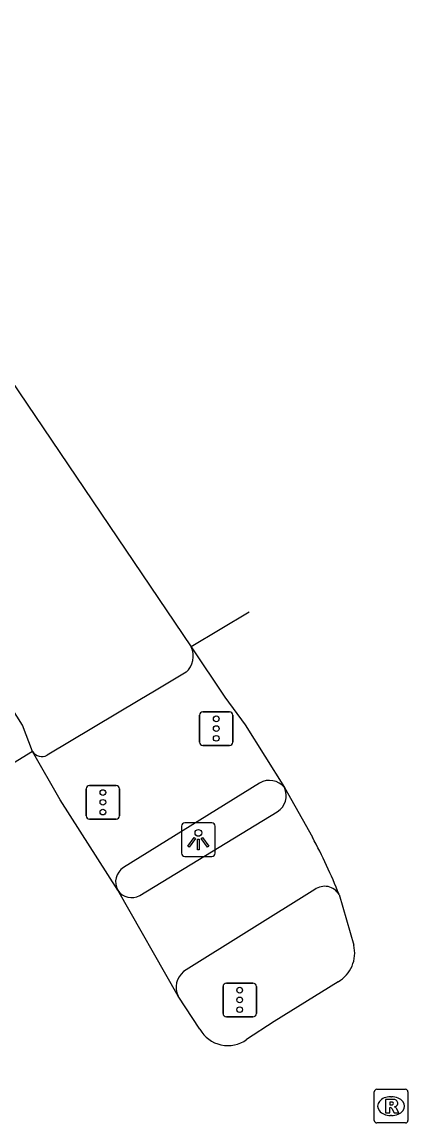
# Model space of a CAD drawing. Extents: x 157321 to 158827, y 386650 to 388532.
# Drawn here: x 158444.74 to 158456.21, y 387829.06 to 387861.78 of the extents above; entities that cross this region are included whole.
import ezdxf

# ---------------------------------------------------------------- set-up
doc = ezdxf.new("R2010")
doc.units = 0
for name, color, linetype in [('IMGEO_Fietspad_open', 7, 'Continuous'), ('IMGEO_Lichtpunt', 7, 'Continuous'), ('IMGEO_Rijbaan_regionaal_gesloten', 7, 'Continuous'), ('IMGEO_Rioolput', 7, 'Continuous'), ('IMGEO_Verkeersregelinstallatiepaal', 7, 'Continuous'), ('IMGEO_Voetpad_open', 7, 'Continuous')]:
    doc.layers.add(name, color=color, linetype=linetype)

msp = doc.modelspace()

# ---------------------------------------------------------------- linework, layer by layer
at = {"layer": 'IMGEO_Fietspad_open'}
for points in [[(158448.244, 387835.819), (158452.329, 387838.307)], [(158453.444, 387835.995), (158449.545, 387833.557)]]:
    msp.add_lwpolyline(points, dxfattribs=at)
for centre, radius, start, end in [((158452.029, 387838.786), 0.565, 302.0654, 25.0346), ((158448.002, 387836.265), 0.507, 214.9556, 298.5342), ((158453.738, 387835.602), 0.491, 29.9366, 126.832), ((158449.925, 387833.089), 0.603, 129.1083, 205.9005)]:
    msp.add_arc(centre, radius, start, end, dxfattribs=at)
at = {"layer": 'IMGEO_Lichtpunt'}
for p, q in [((158450.386, 387837.976), (158449.578, 387837.976)), ((158450.386, 387837.976), (158449.578, 387837.976)), ((158449.484, 387837.881), (158449.484, 387837.074)), ((158449.484, 387837.881), (158449.484, 387837.074)), ((158450.48, 387837.074), (158450.48, 387837.881)), ((158450.48, 387837.074), (158450.48, 387837.881)), ((158449.578, 387836.98), (158450.386, 387836.98)), ((158449.578, 387836.98), (158450.386, 387836.98))]:
    msp.add_line(p, q, dxfattribs=at)
for points in [[(158449.858, 387837.545), (158449.897, 387837.517), (158449.709, 387837.255), (158449.671, 387837.282), (158449.858, 387837.545)], [(158449.96, 387837.497), (158450.007, 387837.497), (158450.007, 387837.175), (158449.96, 387837.175), (158449.96, 387837.497)], [(158450.07, 387837.517), (158450.108, 387837.544), (158450.295, 387837.282), (158450.256, 387837.254), (158450.07, 387837.517)]]:
    msp.add_lwpolyline(points, dxfattribs=at)
msp.add_circle((158449.983, 387837.679), 0.0994, dxfattribs=at)
for centre, start, end in [((158449.578, 387837.881), 90, 180), ((158449.578, 387837.881), 90, 180), ((158450.386, 387837.881), 0, 90), ((158450.386, 387837.881), 0, 90), ((158449.578, 387837.074), 180, 270), ((158449.578, 387837.074), 180, 270), ((158450.386, 387837.074), 270, 0), ((158450.386, 387837.074), 270, 360)]:
    msp.add_arc(centre, 0.0946, start, end, dxfattribs=at)
at = {"layer": 'IMGEO_Rijbaan_regionaal_gesloten'}
for points in [[(158445.057, 387840.101), (158444.757, 387840.877), (158431.582, 387861.779)], [(158441.704, 387855.129), (158449.766, 387843.206)], [(158451.495, 387844.239), (158449.766, 387843.206)], [(158449.766, 387843.206), (158450.773, 387841.717), (158451.37, 387840.891), (158452.541, 387839.025)], [(158445.057, 387840.101), (158441.652, 387838.008)], [(158447.586, 387835.974), (158445.875, 387838.661), (158445.057, 387840.101)], [(158452.541, 387839.025), (158453.372, 387837.552)], [(158449.383, 387832.826), (158447.586, 387835.974)], [(158454.164, 387835.847), (158454.599, 387834.343)], [(158454.138, 387833.254), (158452.239, 387832.076), (158451.418, 387831.538)], [(158450.029, 387831.843), (158449.383, 387832.826)]]:
    msp.add_lwpolyline(points, dxfattribs=at)
for centre, radius, start, end in [((158439.912, 387830.263), 15.307, 21.395, 28.4362), ((158453.645, 387834.105), 0.983, 300.072, 14.0397), ((158450.861, 387832.316), 0.957, 209.6333, 305.5975)]:
    msp.add_arc(centre, radius, start, end, dxfattribs=at)
at = {"layer": 'IMGEO_Rioolput'}
for p, q in [((158455.21, 387829.133), (158455.21, 387829.985)), ((158455.285, 387830.059), (158456.137, 387830.059)), ((158455.698, 387829.839), (158455.723, 387829.839)), ((158456.211, 387829.985), (158456.211, 387829.133)), ((158455.721, 387829.279), (158455.696, 387829.279)), ((158456.137, 387829.059), (158455.285, 387829.059))]:
    msp.add_line(p, q, dxfattribs=at)
for points in [[(158455.21, 387829.133), (158455.21, 387829.985)], [(158455.285, 387830.059), (158456.137, 387830.059)], [(158455.799, 387829.757), (158455.547, 387829.759), (158455.547, 387829.359)], [(158456.211, 387829.985), (158456.211, 387829.133)], [(158455.547, 387829.359), (158455.671, 387829.359), (158455.671, 387829.521), (158455.682, 387829.521)], [(158455.725, 387829.678), (158455.671, 387829.678), (158455.671, 387829.597)], [(158455.671, 387829.597), (158455.723, 387829.597)], [(158455.729, 387829.492), (158455.8, 387829.359), (158455.94, 387829.359), (158455.875, 387829.485)], [(158456.137, 387829.059), (158455.285, 387829.059)]]:
    msp.add_lwpolyline(points, dxfattribs=at)
for centre, radius, start, end in [((158455.287, 387829.983), 0.0765, 91.552, 178.448), ((158455.287, 387829.983), 0.0765, 91.552, 178.448), ((158456.135, 387829.983), 0.0765, 1.552, 88.448), ((158456.135, 387829.983), 0.0765, 1.552, 88.448), ((158455.681, 387829.468), 0.0533, 26.0293, 88.6989), ((158455.707, 387829.786), 0.19, 274.7715, 282.9687), ((158455.731, 387829.582), 0.0964, 77.0061, 93.1865), ((158455.745, 387829.639), 0.0378, 276.6634, 79.6772), ((158455.798, 387829.647), 0.109, 350.3612, 89.416), ((158455.796, 387829.647), 0.112, 277.5842, 350.9817), ((158455.78, 387829.432), 0.108, 29.5134, 73.7905), ((158455.287, 387829.135), 0.0765, 181.552, 268.448), ((158455.287, 387829.135), 0.0765, 181.552, 268.448), ((158456.135, 387829.135), 0.0765, 271.552, 358.448), ((158456.135, 387829.135), 0.0765, 271.552, 358.448)]:
    msp.add_arc(centre, radius, start, end, dxfattribs=at)
for centre, major_axis, ratio, start_param, end_param in [((158455.697, 387829.559), (-0.387, 0.002), 0.722429, 4.712389, 7.853982), ((158455.722, 387829.559), (-0.39, 0.002), 0.717154, 1.570796, 4.712389)]:
    msp.add_ellipse(centre, major_axis=major_axis, ratio=ratio, start_param=start_param, end_param=end_param, dxfattribs=at)
at = {"layer": 'IMGEO_Verkeersregelinstallatiepaal'}
for p, q in [((158450.119, 387841.28), (158450.909, 387841.28)), ((158450.909, 387841.28), (158450.119, 387841.28)), ((158450.019, 387840.38), (158450.019, 387841.18)), ((158450.019, 387841.18), (158450.019, 387840.38)), ((158451.009, 387841.18), (158451.009, 387840.38)), ((158451.009, 387840.38), (158451.009, 387841.18)), ((158450.909, 387840.28), (158450.119, 387840.28)), ((158450.119, 387840.28), (158450.909, 387840.28)), ((158446.651, 387838.189), (158446.651, 387838.989)), ((158446.651, 387838.989), (158446.651, 387838.189)), ((158446.751, 387839.089), (158447.541, 387839.089)), ((158447.541, 387839.089), (158446.751, 387839.089)), ((158447.641, 387838.989), (158447.641, 387838.189)), ((158447.641, 387838.189), (158447.641, 387838.989)), ((158447.541, 387838.089), (158446.751, 387838.089)), ((158446.751, 387838.089), (158447.541, 387838.089)), ((158450.716, 387832.316), (158450.716, 387833.116)), ((158450.716, 387833.116), (158450.716, 387832.316)), ((158450.816, 387833.216), (158451.606, 387833.216)), ((158451.606, 387833.216), (158450.816, 387833.216)), ((158451.706, 387833.116), (158451.706, 387832.316)), ((158451.706, 387832.316), (158451.706, 387833.116)), ((158451.606, 387832.216), (158450.816, 387832.216)), ((158450.816, 387832.216), (158451.606, 387832.216))]:
    msp.add_line(p, q, dxfattribs=at)
for centre in [(158450.514, 387841.07), (158450.514, 387840.78), (158450.514, 387840.49), (158447.146, 387838.879), (158447.146, 387838.589), (158447.146, 387838.299), (158451.211, 387833.006), (158451.211, 387832.716), (158451.211, 387832.426)]:
    msp.add_circle(centre, 0.085, dxfattribs=at)
for centre, start, end in [((158450.119, 387841.18), 90, 180), ((158450.119, 387841.18), 90, 180), ((158450.909, 387841.18), 0, 90), ((158450.909, 387841.18), 360, 90), ((158450.119, 387840.38), 180, 270), ((158450.119, 387840.38), 180, 270), ((158450.909, 387840.38), 270, 0), ((158450.909, 387840.38), 270, 0), ((158446.751, 387838.989), 90, 180), ((158446.751, 387838.989), 90, 180), ((158447.541, 387838.989), 0, 90), ((158447.541, 387838.989), 360, 90), ((158446.751, 387838.189), 180, 270), ((158446.751, 387838.189), 180, 270), ((158447.541, 387838.189), 270, 0), ((158447.541, 387838.189), 270, 0), ((158450.816, 387833.116), 90, 180), ((158450.816, 387833.116), 90, 180), ((158451.606, 387833.116), 0, 90), ((158451.606, 387833.116), 360, 90), ((158450.816, 387832.316), 180, 270), ((158450.816, 387832.316), 180, 270), ((158451.606, 387832.316), 270, 0), ((158451.606, 387832.316), 270, 0)]:
    msp.add_arc(centre, 0.1, start, end, dxfattribs=at)
at = {"layer": 'IMGEO_Voetpad_open'}
for points in [[(158449.62, 387842.454), (158448.678, 387841.892), (158448.463, 387841.764), (158448.248, 387841.636), (158445.49, 387839.99)], [(158451.802, 387839.161), (158447.762, 387836.648)]]:
    msp.add_lwpolyline(points, dxfattribs=at)
for centre, radius, start, end in [((158449.195, 387842.927), 0.636, 311.9838, 26.0418), ((158445.33, 387840.266), 0.319, 211.175, 300.0685), ((158452.094, 387838.671), 0.57, 38.3453, 120.7995), ((158448.034, 387836.217), 0.51, 122.2716, 208.4589)]:
    msp.add_arc(centre, radius, start, end, dxfattribs=at)

doc.saveas('drawing.dxf')
